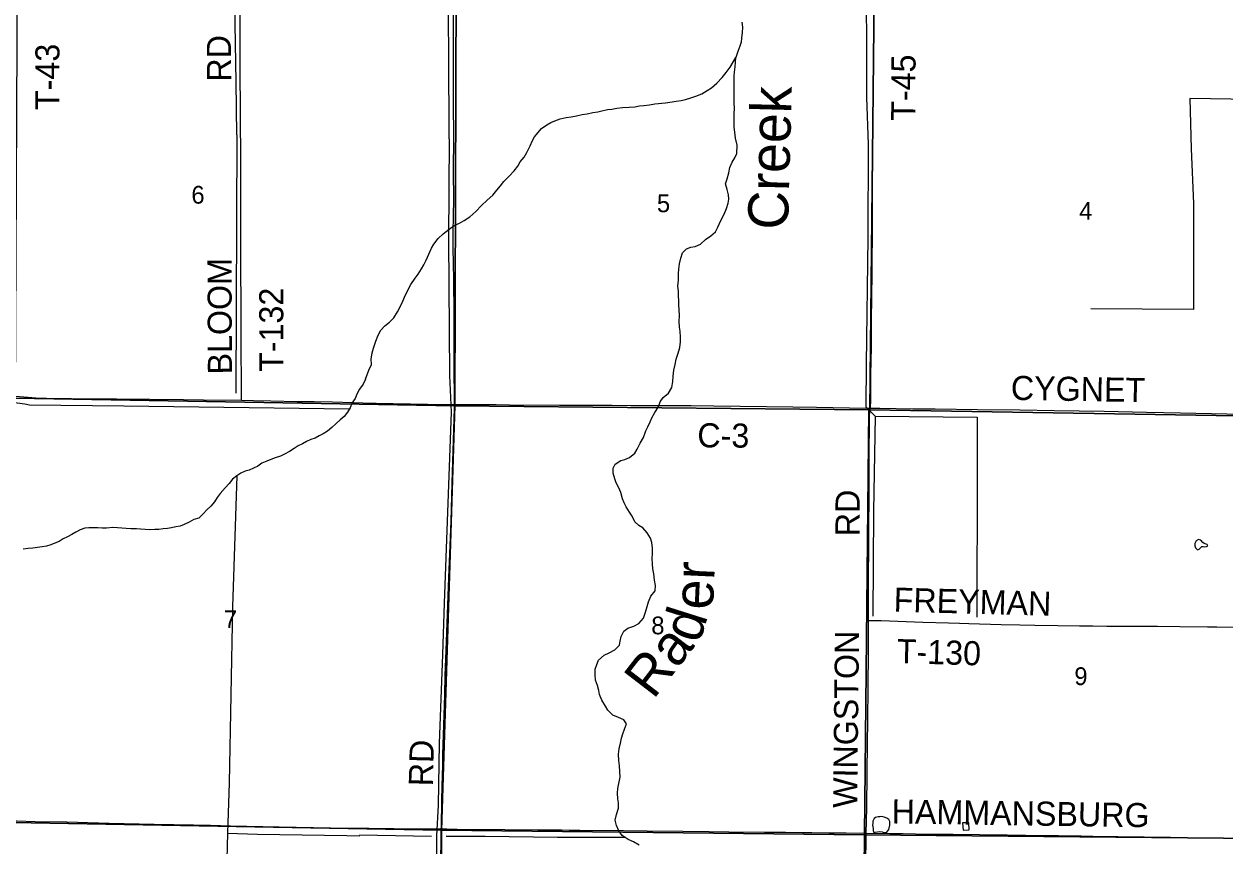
# Model space of a CAD drawing. Extents: x 1443599 to 1910620, y 1028088 to 1361369.
# Drawn here: x 1620320 to 1635252, y 1177515 to 1187739 of the extents above; entities that cross this region are included whole.
import ezdxf

# ---------------------------------------------------------------- set-up
doc = ezdxf.new("R2010")
doc.units = 0
for name, color, linetype in [('GM_X_County_Road', 7, 'Continuous'), ('GM_X_County_Road_Text', 7, 'Continuous'), ('GM_X_Major_River', 7, 'Continuous'), ('GM_X_Major_River_Text', 7, 'Continuous'), ('GM_X_Minor_Lake', 7, 'Continuous'), ('GM_X_Minor_River', 7, 'Continuous'), ('GM_X_Minor_River_Text', 7, 'Continuous'), ('GM_X_Section', 7, 'Continuous'), ('GM_X_Section_Text', 7, 'Continuous'), ('GM_X_Township_Road', 7, 'Continuous'), ('GM_X_Township_Road_Text', 7, 'Continuous')]:
    doc.layers.add(name, color=color, linetype=linetype)

msp = doc.modelspace()

# ---------------------------------------------------------------- linework, layer by layer
at = {"layer": 'GM_X_County_Road'}
for points in [[(1620212, 1183106), (1620371, 1183091), (1620469, 1183084), (1620600, 1183078), (1620912, 1183074), (1621093, 1183072), (1621470, 1183070), (1622307, 1183062), (1622553, 1183060), (1623028, 1183053)], [(1623028, 1183053), (1623177, 1183051), (1623390, 1183047), (1623718, 1183039), (1623931, 1183037), (1624161, 1183032), (1624407, 1183024), (1624538, 1183021), (1624702, 1183019), (1625342, 1183006), (1625638, 1183002), (1625676, 1183002)], [(1625676, 1183002), (1625982, 1183002), (1626196, 1182999), (1626360, 1182998), (1626983, 1182993), (1627640, 1182991), (1627870, 1182989), (1628132, 1182987), (1628346, 1182988), (1628624, 1182989), (1628903, 1182986), (1629888, 1182970), (1630183, 1182966), (1630594, 1182959), (1630807, 1182954), (1630852, 1182954)], [(1630852, 1182954), (1630971, 1182954), (1631381, 1182948), (1631660, 1182946), (1632185, 1182939), (1632710, 1182935), (1633137, 1182928), (1633761, 1182919), (1634286, 1182907), (1634712, 1182899), (1635286, 1182883), (1635746, 1182872), (1636041, 1182864), (1636156, 1182863), (1636180, 1182863)]]:
    msp.add_lwpolyline(points, dxfattribs=at)
at = {"layer": 'GM_X_Major_River'}
msp.add_lwpolyline([(1629254, 1187763), (1629260, 1187701), (1629258, 1187635), (1629248, 1187563), (1629244, 1187513), (1629229, 1187461), (1629203, 1187395), (1629179, 1187322)], dxfattribs=at)
at = {"layer": 'GM_X_Minor_Lake'}
for p, q in [((1634888, 1181268), (1634891, 1181239)), ((1630996, 1177869), (1630970, 1177867)), ((1631998, 1177792), (1632007, 1177702))]:
    msp.add_line(p, q, dxfattribs=at)
for points in [[(1634891, 1181239), (1634896, 1181215), (1634908, 1181205), (1634924, 1181192), (1634942, 1181198), (1634959, 1181216), (1634975, 1181234), (1634995, 1181232), (1635015, 1181229), (1635033, 1181231), (1635051, 1181241), (1635041, 1181257), (1635007, 1181268), (1634990, 1181282), (1634966, 1181312), (1634936, 1181321), (1634906, 1181305), (1634888, 1181268)], [(1630970, 1177867), (1630948, 1177867), (1630916, 1177858), (1630901, 1177844), (1630883, 1177812), (1630881, 1177784), (1630878, 1177762), (1630888, 1177722), (1630887, 1177694), (1630895, 1177673), (1630913, 1177675), (1630939, 1177679), (1630965, 1177684), (1630997, 1177680), (1631019, 1177670), (1631055, 1177677), (1631082, 1177707), (1631094, 1177763), (1631093, 1177809), (1631081, 1177831), (1631058, 1177850), (1631022, 1177864), (1630996, 1177869)], [(1632007, 1177702), (1632083, 1177703), (1632078, 1177791), (1631998, 1177792)]]:
    msp.add_lwpolyline(points, dxfattribs=at)
at = {"layer": 'GM_X_Minor_River'}
for points in [[(1630901, 1189889), (1630894, 1188722), (1630890, 1188132), (1630862, 1188106), (1630830, 1188060), (1630818, 1188038), (1630808, 1188002), (1630801, 1187922), (1630802, 1187568), (1630804, 1186828), (1630823, 1186237)], [(1622968, 1186357), (1622959, 1187020), (1622949, 1187736), (1622938, 1188255), (1624057, 1188232), (1624649, 1188213)], [(1625612, 1186311), (1625605, 1187393), (1625600, 1188143)], [(1626649, 1186289), (1626673, 1186335), (1626760, 1186437), (1626825, 1186483), (1626875, 1186511), (1626927, 1186534), (1626991, 1186558), (1627065, 1186576), (1627127, 1186582), (1627196, 1186594), (1627264, 1186610), (1627328, 1186622), (1627398, 1186637), (1627460, 1186647), (1627510, 1186659), (1627580, 1186673), (1627633, 1186679), (1627699, 1186691), (1627767, 1186699), (1627849, 1186702), (1627921, 1186708), (1627981, 1186718), (1628031, 1186726), (1628105, 1186734), (1628170, 1186744), (1628302, 1186759), (1628384, 1186769), (1628436, 1186777), (1628498, 1186787), (1628552, 1186797), (1628619, 1186818), (1628681, 1186842), (1628755, 1186870), (1628823, 1186910), (1628875, 1186944), (1628940, 1187002), (1629006, 1187072), (1629058, 1187136), (1629106, 1187200), (1629179, 1187322)], [(1629174, 1186319), (1629164, 1186390), (1629158, 1186456), (1629159, 1186506), (1629157, 1186570), (1629157, 1186622), (1629163, 1186691), (1629157, 1186751), (1629159, 1186823), (1629156, 1186893), (1629156, 1187022), (1629158, 1187090), (1629160, 1187140), (1629169, 1187206), (1629179, 1187322)], [(1636105, 1186791), (1634827, 1186811), (1634842, 1186184)], [(1622968, 1186357), (1622956, 1183142)], [(1624571, 1183318), (1624611, 1183428), (1624645, 1183498), (1624641, 1183566), (1624653, 1183643), (1624669, 1183703), (1624697, 1183791), (1624729, 1183865), (1624759, 1183926), (1624810, 1183982), (1624870, 1184026), (1624922, 1184078), (1624968, 1184156), (1625008, 1184233), (1625036, 1184287), (1625066, 1184365), (1625132, 1184497), (1625188, 1184572), (1625226, 1184622), (1625268, 1184690), (1625296, 1184742), (1625324, 1184800), (1625356, 1184871), (1625389, 1184947), (1625419, 1184999), (1625473, 1185067), (1625537, 1185126), (1625609, 1185186), (1625673, 1185228), (1625739, 1185258), (1625797, 1185294), (1625867, 1185336), (1625941, 1185406), (1626012, 1185479), (1626084, 1185545), (1626154, 1185609), (1626204, 1185669), (1626248, 1185725), (1626292, 1185778), (1626358, 1185846), (1626418, 1185912), (1626466, 1185970), (1626496, 1186022), (1626544, 1186081), (1626577, 1186137), (1626619, 1186221), (1626649, 1186289)], [(1625612, 1186311), (1625601, 1185051), (1625615, 1183362), (1625635, 1182906), (1625547, 1180528), (1625527, 1179888), (1625485, 1178778), (1625473, 1178010), (1625453, 1177628), (1625459, 1176868), (1625451, 1176314), (1625453, 1175315), (1625457, 1174482), (1625453, 1173436), (1625453, 1172485)], [(1628484, 1183913), (1628478, 1183963), (1628474, 1184036), (1628478, 1184110), (1628474, 1184178), (1628470, 1184240), (1628470, 1184295), (1628466, 1184349), (1628464, 1184411), (1628458, 1184473), (1628464, 1184547), (1628466, 1184632), (1628468, 1184688), (1628478, 1184752), (1628494, 1184824), (1628514, 1184889), (1628562, 1184941), (1628618, 1184959), (1628670, 1184969), (1628738, 1184997), (1628802, 1185057), (1628868, 1185103), (1628925, 1185151), (1628955, 1185208), (1628993, 1185294), (1629033, 1185370), (1629061, 1185440), (1629083, 1185509), (1629091, 1185559), (1629087, 1185613), (1629069, 1185679), (1629051, 1185747), (1629071, 1185812), (1629089, 1185884), (1629103, 1185954), (1629133, 1186020), (1629167, 1186074), (1629189, 1186125), (1629195, 1186228), (1629174, 1186319)], [(1630823, 1186237), (1630822, 1185077), (1630800, 1183506), (1630796, 1182972), (1630910, 1182854), (1630890, 1181672), (1630884, 1180365)], [(1634842, 1186184), (1634873, 1185504), (1634873, 1184184), (1633594, 1184194)], [(1627691, 1177897), (1627717, 1177975), (1627719, 1178042), (1627711, 1178092), (1627705, 1178162), (1627709, 1178218), (1627721, 1178280), (1627737, 1178359), (1627733, 1178429), (1627729, 1178501), (1627723, 1178567), (1627719, 1178646), (1627725, 1178714), (1627741, 1178784), (1627755, 1178844), (1627771, 1178898), (1627793, 1178959), (1627817, 1179023), (1627783, 1179075), (1627719, 1179105), (1627646, 1179131), (1627584, 1179193), (1627554, 1179244), (1627512, 1179320), (1627480, 1179390), (1627472, 1179440), (1627456, 1179503), (1627432, 1179567), (1627428, 1179633), (1627428, 1179703), (1627450, 1179765), (1627470, 1179818), (1627540, 1179880), (1627602, 1179910), (1627672, 1179944), (1627729, 1180002), (1627739, 1180052), (1627753, 1180111), (1627785, 1180179), (1627835, 1180215), (1627907, 1180239), (1627969, 1180273), (1628029, 1180339), (1628053, 1180416), (1628073, 1180486), (1628093, 1180542), (1628119, 1180616), (1628173, 1180680), (1628179, 1180747), (1628165, 1180815), (1628157, 1180893), (1628147, 1180955), (1628141, 1181016), (1628135, 1181082), (1628139, 1181140), (1628139, 1181210), (1628131, 1181284), (1628115, 1181337), (1628073, 1181403), (1628019, 1181463), (1627969, 1181493), (1627919, 1181541), (1627889, 1181610), (1627855, 1181662), (1627815, 1181726), (1627789, 1181776), (1627767, 1181826), (1627747, 1181903), (1627720, 1181963), (1627690, 1182025), (1627672, 1182077), (1627652, 1182147), (1627650, 1182206), (1627676, 1182256), (1627745, 1182304), (1627797, 1182316), (1627853, 1182342), (1627921, 1182396), (1627951, 1182446), (1627987, 1182519), (1628027, 1182589), (1628059, 1182673), (1628083, 1182723), (1628111, 1182784), (1628133, 1182834), (1628171, 1182902), (1628215, 1182970), (1628237, 1183036), (1628273, 1183087), (1628342, 1183143), (1628382, 1183211), (1628392, 1183287), (1628400, 1183355), (1628406, 1183428), (1628422, 1183500), (1628436, 1183566), (1628460, 1183638), (1628480, 1183709), (1628488, 1183783), (1628490, 1183839), (1628484, 1183913)], [(1624571, 1183318), (1624539, 1183252), (1624496, 1183190), (1624462, 1183128), (1624440, 1183076), (1624401, 1183016), (1624377, 1182960), (1624344, 1182904), (1624306, 1182850), (1624255, 1182811), (1624203, 1182763), (1624151, 1182713), (1624096, 1182667), (1624044, 1182636), (1623994, 1182610), (1623942, 1182580), (1623889, 1182563), (1623835, 1182539), (1623785, 1182509), (1623733, 1182487), (1623682, 1182454), (1623622, 1182416), (1623560, 1182384), (1623510, 1182359), (1623447, 1182335), (1623393, 1182317), (1623341, 1182296), (1623281, 1182270), (1623230, 1182234), (1623174, 1182207), (1623124, 1182183), (1623074, 1182169), (1623019, 1182144), (1622967, 1182112), (1622915, 1182072), (1622874, 1182018), (1622822, 1181964), (1622761, 1181893), (1622723, 1181841), (1622689, 1181787), (1622644, 1181735), (1622594, 1181691), (1622551, 1181640), (1622495, 1181586), (1622433, 1181568), (1622375, 1181537), (1622314, 1181505), (1622262, 1181487), (1622210, 1181476), (1622156, 1181466), (1622104, 1181456), (1622054, 1181451), (1621997, 1181445), (1621947, 1181443), (1621887, 1181440), (1621827, 1181446), (1621771, 1181450), (1621719, 1181453), (1621651, 1181451), (1621591, 1181458), (1621539, 1181462), (1621483, 1181464), (1621427, 1181469), (1621347, 1181461), (1621295, 1181462), (1621239, 1181464), (1621179, 1181466), (1621127, 1181465), (1621077, 1181459), (1621018, 1181438), (1620966, 1181412), (1620914, 1181380), (1620860, 1181352), (1620807, 1181327), (1620757, 1181295), (1620705, 1181275), (1620655, 1181252), (1620601, 1181236), (1620546, 1181228), (1620490, 1181221), (1620430, 1181211), (1620374, 1181207), (1620310, 1181198)], [(1624367, 1182944), (1621562, 1182979), (1620387, 1182991), (1620331, 1183004), (1620237, 1183018), (1620155, 1183023), (1620051, 1183032), (1619930, 1183040), (1619794, 1183039), (1618945, 1183015), (1618934, 1183121), (1618281, 1183098), (1617152, 1183077), (1615622, 1183052), (1615317, 1183038)], [(1630910, 1182854), (1632182, 1182841), (1632182, 1182147), (1632178, 1180353)], [(1622967, 1182112), (1622914, 1180480), (1622872, 1178290), (1622852, 1177663), (1622810, 1176039), (1622811, 1175049), (1622820, 1174566), (1622509, 1174544), (1622261, 1174531), (1622163, 1174522), (1622077, 1174511), (1621968, 1174479), (1621910, 1174446), (1621850, 1174384), (1621811, 1174334), (1621778, 1174228), (1621781, 1173146), (1621776, 1172516)], [(1627973, 1177514), (1627903, 1177554), (1627837, 1177582), (1627765, 1177632), (1627721, 1177692), (1627691, 1177757), (1627678, 1177823), (1627691, 1177897)], [(1622852, 1177663), (1623226, 1177650), (1624337, 1177632), (1624499, 1177629)], [(1624497, 1177642), (1625391, 1177626)], [(1627799, 1177608), (1626959, 1177610), (1626058, 1177620), (1625575, 1177620)]]:
    msp.add_lwpolyline(points, dxfattribs=at)
at = {"layer": 'GM_X_Section'}
for points in [[(1620239, 1188421), (1625533, 1188242), (1625697, 1188238), (1625680, 1182986), (1620214, 1183081)], [(1630860, 1188096), (1630900, 1188098), (1630847, 1182935), (1630833, 1182933), (1625680, 1182986), (1625697, 1188238)], [(1630900, 1188098), (1636192, 1188050), (1636193, 1187880), (1636172, 1182849), (1630847, 1182935)], [(1625680, 1182986), (1625515, 1177701), (1620177, 1177794), (1620214, 1183081)], [(1630833, 1182933), (1630778, 1177642), (1625515, 1177701), (1625680, 1182986)], [(1630847, 1182935), (1636172, 1182849), (1636139, 1177592), (1630778, 1177642), (1630833, 1182933)], [(1620177, 1177794), (1625515, 1177701), (1625516, 1172427), (1620134, 1172459), (1620132, 1172489)], [(1630778, 1177642), (1630731, 1172373), (1625516, 1172427), (1625515, 1177701)], [(1636139, 1177592), (1636116, 1172306), (1630731, 1172373), (1630778, 1177642)]]:
    msp.add_lwpolyline(points, close=True, dxfattribs=at)
at = {"layer": 'GM_X_Township_Road'}
for points in [[(1623028, 1183053), (1623027, 1183088), (1623025, 1183186), (1623023, 1183778), (1623021, 1184173), (1623020, 1184764), (1623018, 1185077), (1623018, 1185241), (1623019, 1185422), (1623017, 1186162), (1623016, 1186474), (1623015, 1186605), (1623012, 1187214), (1623009, 1187740), (1623006, 1188101), (1623005, 1188249), (1623005, 1188298), (1623004, 1188322)], [(1625676, 1183002), (1625676, 1183039), (1625674, 1183483), (1625672, 1184139), (1625667, 1184550), (1625663, 1184763), (1625660, 1184944), (1625662, 1185173), (1625663, 1185321), (1625667, 1185584), (1625666, 1185879), (1625667, 1186355), (1625666, 1186733), (1625666, 1187291), (1625665, 1187439), (1625665, 1187603), (1625665, 1187734), (1625663, 1188095), (1625662, 1188194), (1625662, 1188231)], [(1630852, 1182954), (1630854, 1182964), (1630857, 1183046), (1630859, 1183374), (1630862, 1183539), (1630865, 1183719), (1630868, 1184047), (1630870, 1184343), (1630874, 1184638), (1630877, 1185262), (1630878, 1185606), (1630882, 1186197), (1630886, 1186673), (1630891, 1187248), (1630894, 1187477), (1630896, 1187953), (1630894, 1188019), (1630892, 1188035), (1630887, 1188051), (1630880, 1188065), (1630868, 1188081)], [(1625513, 1177717), (1625514, 1177740), (1625519, 1178068), (1625523, 1178249), (1625532, 1178511), (1625534, 1178643), (1625540, 1178889), (1625555, 1179381), (1625563, 1179627), (1625575, 1179939), (1625608, 1180841), (1625635, 1181546), (1625650, 1182022), (1625676, 1182957), (1625676, 1183002)], [(1630828, 1180310), (1630827, 1180405), (1630829, 1180701), (1630830, 1180865), (1630832, 1181210), (1630834, 1181505), (1630835, 1181817), (1630835, 1182014), (1630836, 1182161), (1630839, 1182440), (1630841, 1182719), (1630842, 1182851), (1630844, 1182916), (1630852, 1182954)], [(1630799, 1177664), (1630806, 1177976), (1630812, 1178420), (1630818, 1178781), (1630821, 1179060), (1630825, 1179486), (1630829, 1179913), (1630830, 1180143), (1630828, 1180310)], [(1630828, 1180310), (1630856, 1180310), (1630906, 1180310), (1630988, 1180309), (1631193, 1180302), (1631504, 1180291), (1631824, 1180280), (1631963, 1180277), (1632078, 1180275), (1632480, 1180263), (1632710, 1180258), (1632898, 1180254), (1633186, 1180249), (1633456, 1180245), (1633620, 1180243), (1633793, 1180242), (1633998, 1180240), (1634244, 1180239), (1634424, 1180239), (1634703, 1180236), (1635048, 1180231), (1635163, 1180231), (1635499, 1180229)], [(1620188, 1177818), (1620232, 1177817), (1620461, 1177810), (1620855, 1177802), (1621380, 1177789), (1621938, 1177777), (1622430, 1177765), (1622643, 1177762), (1622889, 1177755), (1623496, 1177740), (1624136, 1177728), (1624612, 1177724), (1624924, 1177721), (1625513, 1177717)], [(1625500, 1172433), (1625501, 1172438), (1625500, 1172750), (1625502, 1173390), (1625503, 1173735), (1625502, 1173932), (1625501, 1174162), (1625499, 1174523), (1625502, 1175048), (1625503, 1175475), (1625504, 1175688), (1625505, 1176017), (1625509, 1177034), (1625509, 1177248), (1625511, 1177658), (1625513, 1177717)], [(1625513, 1177717), (1625580, 1177717), (1625712, 1177714), (1626302, 1177709), (1626713, 1177704), (1627008, 1177703), (1627106, 1177702), (1627237, 1177700), (1627779, 1177694), (1628074, 1177691), (1628517, 1177686), (1628845, 1177684), (1629091, 1177681), (1629535, 1177676), (1629797, 1177674), (1630010, 1177672), (1630125, 1177672), (1630339, 1177668), (1630552, 1177666), (1630782, 1177664), (1630799, 1177664)], [(1630769, 1175011), (1630769, 1175039), (1630776, 1175482), (1630781, 1175728), (1630783, 1176122), (1630788, 1176499), (1630790, 1176713), (1630791, 1176910), (1630794, 1177139), (1630795, 1177304), (1630798, 1177599), (1630799, 1177664)], [(1630799, 1177664), (1631093, 1177660), (1631258, 1177659), (1631569, 1177651), (1631586, 1177652), (1631684, 1177652), (1631783, 1177651), (1631881, 1177651), (1632209, 1177646), (1632554, 1177642), (1632784, 1177639), (1633194, 1177633), (1633473, 1177629), (1633620, 1177627), (1633932, 1177621), (1634588, 1177611), (1634736, 1177610), (1634900, 1177606), (1635294, 1177601), (1635852, 1177593), (1636082, 1177590), (1636158, 1177591)]]:
    msp.add_lwpolyline(points, dxfattribs=at)

# ---------------------------------------------------------------- texts
at = {"layer": 'GM_X_County_Road_Text'}
for s, rotation, p in [('CYGNET', 358.9829, (1632598, 1183059)), ('C-3', 359.5401, (1628698, 1182468))]:
    msp.add_text(s, height=300, rotation=rotation, dxfattribs=at).set_placement(p)
at = {"layer": 'GM_X_Major_River_Text'}
msp.add_text('Creek', height=500.3, rotation=88.432, dxfattribs=at).set_placement((1629826, 1185173))
at = {"layer": 'GM_X_Minor_River_Text'}
for s, height, rotation, p in [('er', 500.3, 87.4033, (1628892, 1180440)), ('d', 500, 72.4051, (1628722, 1180015)), ('Ra', 500.3, 52.4066, (1628152, 1179318))]:
    msp.add_text(s, height=height, rotation=rotation, dxfattribs=at).set_placement(p)
at = {"layer": 'GM_X_Section_Text'}
for s, p in [('6', (1622403, 1185502)), ('5', (1628196, 1185395)), ('4', (1633450, 1185301)), ('7', (1622808, 1180216)), ('8', (1628126, 1180139)), ('9', (1633390, 1179507))]:
    msp.add_text(s, height=221, rotation=0, dxfattribs=at).set_placement(p)
at = {"layer": 'GM_X_Township_Road_Text'}
for s, rotation, p in [('RD', 90.4937, (1622899, 1187023)), ('T-43', 90, (1620762, 1186668)), ('T-45', 89.6465, (1631410, 1186533)), ('BLOOM', 90.1906, (1622908, 1183375)), ('T-132', 90, (1623547, 1183407)), ('RD', 90, (1630718, 1181361)), ('FREYMAN', 358.4608, (1631139, 1180422)), ('WINGSTON', 89.3575, (1630687, 1177976)), ('T-130', 358.3508, (1631177, 1179781)), ('RD', 88.5319, (1625407, 1178244)), ('HAMMANSBURG', 359.1438, (1631115, 1177784))]:
    msp.add_text(s, height=300, rotation=rotation, dxfattribs=at).set_placement(p)

doc.saveas('drawing.dxf')
